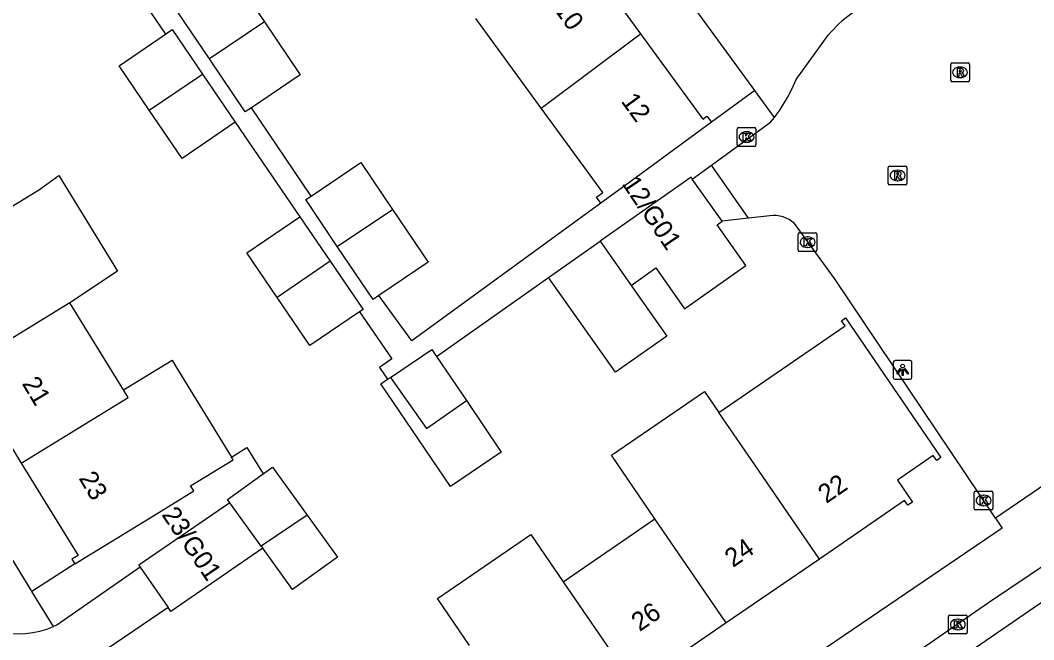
# Model space of a CAD drawing. Extents: x 157466 to 158888, y 383063 to 384677.
# Drawn here: x 158049.9 to 158104.2, y 383533.5 to 383566.6 of the extents above; entities that cross this region are included whole.
import ezdxf

# ---------------------------------------------------------------- set-up
doc = ezdxf.new("R2010")
doc.units = 0
for name, color, linetype in [('IMGEO_Kolk', 7, 'Continuous'), ('IMGEO_Lichtpunt', 7, 'Continuous'), ('IMGEO_Pand', 7, 'Continuous'), ('IMGEO_Pand_nummerreeks', 7, 'Continuous'), ('IMGEO_Rijbaan_lokaal_open', 7, 'Continuous'), ('IMGEO_Rioolput', 7, 'Continuous'), ('IMGEO_Voetpad_open', 7, 'Continuous')]:
    doc.layers.add(name, color=color, linetype=linetype)

msp = doc.modelspace()

# ---------------------------------------------------------------- linework, layer by layer
at = {"layer": 'IMGEO_Kolk'}
for p, q in [((158088.283, 383559.974), (158088.283, 383560.826)), ((158088.358, 383560.9), (158089.21, 383560.9)), ((158089.284, 383560.826), (158089.284, 383559.974)), ((158088.771, 383560.68), (158088.796, 383560.68)), ((158089.21, 383559.9), (158088.358, 383559.9)), ((158088.794, 383560.12), (158088.769, 383560.12)), ((158091.548, 383554.347), (158091.548, 383555.199)), ((158091.623, 383555.273), (158092.475, 383555.273)), ((158092.036, 383555.053), (158092.061, 383555.053)), ((158092.549, 383555.199), (158092.549, 383554.347)), ((158092.475, 383554.273), (158091.623, 383554.273)), ((158092.059, 383554.493), (158092.034, 383554.493)), ((158100.964, 383540.534), (158100.964, 383541.386)), ((158101.039, 383541.46), (158101.891, 383541.46)), ((158101.965, 383541.386), (158101.965, 383540.534)), ((158101.452, 383541.24), (158101.477, 383541.24)), ((158101.891, 383540.46), (158101.039, 383540.46)), ((158101.475, 383540.68), (158101.45, 383540.68)), ((158099.588, 383533.9), (158099.588, 383534.752)), ((158099.663, 383534.826), (158100.515, 383534.826)), ((158100.589, 383534.752), (158100.589, 383533.9)), ((158100.076, 383534.606), (158100.101, 383534.606)), ((158100.515, 383533.826), (158099.663, 383533.826)), ((158100.099, 383534.046), (158100.074, 383534.046))]:
    msp.add_line(p, q, dxfattribs=at)
for points in [[(158088.283, 383559.974), (158088.283, 383560.826)], [(158088.358, 383560.9), (158089.21, 383560.9)], [(158089.284, 383560.826), (158089.284, 383559.974)], [(158088.604, 383560.6), (158088.727, 383560.6), (158088.727, 383560.449), (158088.857, 383560.6), (158089.021, 383560.6), (158088.875, 383560.449), (158089.028, 383560.2), (158088.876, 383560.2), (158088.791, 383560.364), (158088.727, 383560.297), (158088.727, 383560.2), (158088.604, 383560.2), (158088.604, 383560.6)], [(158089.21, 383559.9), (158088.358, 383559.9)], [(158091.548, 383554.347), (158091.548, 383555.199)], [(158091.623, 383555.273), (158092.475, 383555.273)], [(158091.869, 383554.973), (158091.992, 383554.973), (158091.992, 383554.822), (158092.122, 383554.973), (158092.286, 383554.973), (158092.14, 383554.822), (158092.293, 383554.573), (158092.141, 383554.573), (158092.056, 383554.737), (158091.992, 383554.67), (158091.992, 383554.573), (158091.869, 383554.573), (158091.869, 383554.973)], [(158092.549, 383555.199), (158092.549, 383554.347)], [(158092.475, 383554.273), (158091.623, 383554.273)], [(158100.964, 383540.534), (158100.964, 383541.386)], [(158101.039, 383541.46), (158101.891, 383541.46)], [(158101.965, 383541.386), (158101.965, 383540.534)], [(158101.285, 383541.16), (158101.408, 383541.16), (158101.408, 383541.009), (158101.538, 383541.16), (158101.702, 383541.16), (158101.556, 383541.009), (158101.709, 383540.76), (158101.557, 383540.76), (158101.472, 383540.924), (158101.408, 383540.857), (158101.408, 383540.76), (158101.285, 383540.76), (158101.285, 383541.16)], [(158101.891, 383540.46), (158101.039, 383540.46)], [(158099.588, 383533.9), (158099.588, 383534.752)], [(158099.663, 383534.826), (158100.515, 383534.826)], [(158100.589, 383534.752), (158100.589, 383533.9)], [(158099.909, 383534.526), (158100.032, 383534.526), (158100.032, 383534.375), (158100.162, 383534.526), (158100.326, 383534.526), (158100.18, 383534.375), (158100.333, 383534.126), (158100.181, 383534.126), (158100.096, 383534.29), (158100.032, 383534.223), (158100.032, 383534.126), (158099.909, 383534.126), (158099.909, 383534.526)], [(158100.515, 383533.826), (158099.663, 383533.826)]]:
    msp.add_lwpolyline(points, dxfattribs=at)
for centre, start, end in [((158088.36, 383560.824), 91.552, 178.448), ((158088.36, 383560.824), 91.552, 178.448), ((158089.208, 383560.824), 1.552, 88.448), ((158089.208, 383560.824), 1.552, 88.448), ((158088.36, 383559.976), 181.552, 268.448), ((158088.36, 383559.976), 181.552, 268.448), ((158089.208, 383559.976), 271.552, 358.448), ((158089.208, 383559.976), 271.552, 358.448), ((158091.625, 383555.197), 91.552, 178.448), ((158091.625, 383555.197), 91.552, 178.448), ((158092.473, 383555.197), 1.552, 88.448), ((158092.473, 383555.197), 1.552, 88.448), ((158091.625, 383554.349), 181.552, 268.448), ((158091.625, 383554.349), 181.552, 268.448), ((158092.473, 383554.349), 271.552, 358.448), ((158092.473, 383554.349), 271.552, 358.448), ((158101.041, 383541.384), 91.552, 178.448), ((158101.041, 383541.384), 91.552, 178.448), ((158101.889, 383541.384), 1.552, 88.448), ((158101.889, 383541.384), 1.552, 88.448), ((158101.041, 383540.536), 181.552, 268.448), ((158101.041, 383540.536), 181.552, 268.448), ((158101.889, 383540.536), 271.552, 358.448), ((158101.889, 383540.536), 271.552, 358.448), ((158099.665, 383534.75), 91.552, 178.448), ((158099.665, 383534.75), 91.552, 178.448), ((158100.513, 383534.75), 1.552, 88.448), ((158100.513, 383534.75), 1.552, 88.448), ((158099.665, 383533.902), 181.552, 268.448), ((158099.665, 383533.902), 181.552, 268.448), ((158100.513, 383533.902), 271.552, 358.448), ((158100.513, 383533.902), 271.552, 358.448)]:
    msp.add_arc(centre, 0.0765, start, end, dxfattribs=at)
for centre, major_axis, ratio, start_param, end_param in [((158088.77, 383560.4), (-0.387, 0.002), 0.722429, 4.712389, 7.853982), ((158088.795, 383560.4), (-0.39, 0.002), 0.717154, 1.570796, 4.712389), ((158092.035, 383554.773), (-0.387, 0.002), 0.722429, 4.712389, 7.853982), ((158092.06, 383554.773), (-0.39, 0.002), 0.717154, 1.570796, 4.712389), ((158101.451, 383540.96), (-0.387, 0.002), 0.722429, 4.712389, 7.853982), ((158101.476, 383540.96), (-0.39, 0.002), 0.717154, 1.570796, 4.712389), ((158100.075, 383534.326), (-0.387, 0.002), 0.722429, 4.712389, 7.853982), ((158100.1, 383534.326), (-0.39, 0.002), 0.717154, 1.570796, 4.712389)]:
    msp.add_ellipse(centre, major_axis=major_axis, ratio=ratio, start_param=start_param, end_param=end_param, dxfattribs=at)
at = {"layer": 'IMGEO_Lichtpunt'}
for p, q in [((158096.637, 383548.348), (158096.637, 383547.541)), ((158096.637, 383548.348), (158096.637, 383547.541)), ((158097.539, 383548.443), (158096.731, 383548.443)), ((158097.539, 383548.443), (158096.731, 383548.443)), ((158097.633, 383547.541), (158097.633, 383548.348)), ((158097.633, 383547.541), (158097.633, 383548.348)), ((158096.731, 383547.447), (158097.539, 383547.447)), ((158096.731, 383547.447), (158097.539, 383547.447))]:
    msp.add_line(p, q, dxfattribs=at)
for points in [[(158097.011, 383548.012), (158097.05, 383547.984), (158096.862, 383547.722), (158096.824, 383547.749), (158097.011, 383548.012)], [(158097.113, 383547.964), (158097.16, 383547.964), (158097.16, 383547.642), (158097.113, 383547.642), (158097.113, 383547.964)], [(158097.223, 383547.984), (158097.261, 383548.011), (158097.448, 383547.749), (158097.409, 383547.721), (158097.223, 383547.984)]]:
    msp.add_lwpolyline(points, dxfattribs=at)
msp.add_circle((158097.136, 383548.146), 0.0994, dxfattribs=at)
for centre, start, end in [((158096.731, 383548.348), 90, 180), ((158096.731, 383548.348), 90, 180), ((158097.539, 383548.348), 0, 90), ((158097.539, 383548.348), 0, 90), ((158096.731, 383547.541), 180, 270), ((158096.731, 383547.541), 180, 270), ((158097.539, 383547.541), 270, 0), ((158097.539, 383547.541), 270, 360)]:
    msp.add_arc(centre, 0.0946, start, end, dxfattribs=at)
at = {"layer": 'IMGEO_Pand'}
for points in [[(158079.606, 383570.714), (158083.104, 383565.922)], [(158058.564, 383567.221), (158061.292, 383569.062), (158062.983, 383566.557)], [(158060.037, 383564.577), (158058.35, 383567.077), (158058.564, 383567.221)], [(158062.983, 383566.557), (158060.037, 383564.577)], [(158062.983, 383566.557), (158064.894, 383563.723), (158062.292, 383561.967)], [(158077.795, 383561.94), (158074.296, 383566.732)], [(158056.822, 383561.838), (158055.204, 383564.21), (158057.685, 383565.902)], [(158057.685, 383565.902), (158058.046, 383566.148), (158059.668, 383563.769)], [(158077.795, 383561.94), (158083.104, 383565.922)], [(158083.104, 383565.922), (158086.438, 383561.356), (158086.665, 383561.522), (158086.907, 383561.191)], [(158062.292, 383561.967), (158061.952, 383561.738), (158060.037, 383564.577)], [(158056.822, 383561.838), (158059.668, 383563.769)], [(158059.668, 383563.769), (158061.423, 383561.194)], [(158080.988, 383556.869), (158080.754, 383557.19), (158081.086, 383557.432), (158077.795, 383561.94)], [(158061.423, 383561.194), (158058.581, 383559.257), (158056.822, 383561.838)], [(158086.907, 383561.191), (158082.869, 383558.243), (158080.988, 383556.869)], [(158065.479, 383557.243), (158068.137, 383559.036), (158069.828, 383556.53)], [(158049.427, 383556.658), (158050.885, 383557.552), (158051.977, 383558.34), (158055.124, 383553.216), (158052.574, 383551.535)], [(158085.881, 383558.149), (158085.812, 383558.248), (158080.947, 383554.823)], [(158087.47, 383555.891), (158085.881, 383558.149)], [(158066.882, 383554.551), (158065.195, 383557.051), (158065.479, 383557.243)], [(158066.882, 383554.551), (158069.828, 383556.53)], [(158069.828, 383556.53), (158071.739, 383553.697), (158069.104, 383551.919)], [(158063.66, 383551.823), (158062.041, 383554.197), (158064.883, 383556.135)], [(158064.883, 383556.135), (158066.505, 383553.756)], [(158082.607, 383552.466), (158083.925, 383553.394), (158085.464, 383551.208), (158088.75, 383553.521), (158087.211, 383555.709), (158087.47, 383555.891)], [(158078.192, 383552.883), (158080.947, 383554.823)], [(158080.947, 383554.823), (158082.607, 383552.466)], [(158069.104, 383551.919), (158068.797, 383551.712), (158066.882, 383554.551)], [(158066.505, 383553.756), (158063.66, 383551.823)], [(158066.505, 383553.756), (158068.26, 383551.181), (158068.068, 383551.05)], [(158082.607, 383552.466), (158084.516, 383549.756), (158081.762, 383547.816), (158078.192, 383552.883)], [(158068.068, 383551.05), (158065.418, 383549.244), (158063.66, 383551.823)], [(158052.574, 383551.535), (158046.854, 383548.03)], [(158055.439, 383546.871), (158052.574, 383551.535)], [(158087.307, 383545.671), (158094.053, 383550.294), (158093.862, 383550.575), (158094.085, 383550.728), (158099.183, 383543.251), (158098.96, 383543.098), (158098.774, 383543.371), (158096.852, 383542.053), (158097.658, 383540.872), (158097.41, 383540.702), (158097.24, 383540.949), (158092.683, 383537.826)], [(158069.721, 383547.541), (158071.933, 383549.041), (158072.088, 383548.813), (158072.193, 383548.658)], [(158055.439, 383546.871), (158058.039, 383548.467), (158058.249, 383548.126), (158061.228, 383543.275)], [(158072.193, 383548.658), (158073.788, 383546.306)], [(158046.854, 383548.03), (158049.967, 383542.963)], [(158073.788, 383546.306), (158075.659, 383543.546), (158072.94, 383541.703), (158069.215, 383547.198), (158069.575, 383547.442)], [(158069.575, 383547.442), (158069.721, 383547.541)], [(158069.721, 383547.541), (158071.65, 383544.801), (158073.788, 383546.306)], [(158049.967, 383542.963), (158055.686, 383546.469), (158055.439, 383546.871)], [(158083.883, 383539.974), (158081.55, 383543.378), (158086.536, 383546.795), (158087.307, 383545.671)], [(158092.683, 383537.826), (158089.034, 383543.15), (158088.874, 383543.384), (158087.307, 383545.671)], [(158049.967, 383542.963), (158053.008, 383538.013), (158052.681, 383537.812), (158052.833, 383537.563)], [(158052.833, 383537.563), (158057.094, 383540.181), (158059.2, 383541.475), (158059.035, 383541.744), (158061.31, 383543.141), (158061.228, 383543.275)], [(158061.135, 383540.84), (158061.012, 383541.011), (158062.917, 383542.383)], [(158062.917, 383542.383), (158063.417, 383542.743), (158065.273, 383540.167)], [(158061.135, 383540.84), (158056.265, 383537.495), (158056.332, 383537.394)], [(158062.816, 383538.507), (158061.135, 383540.84)], [(158065.273, 383540.167), (158062.816, 383538.507)], [(158065.273, 383540.167), (158066.891, 383537.922), (158064.486, 383536.189), (158062.891, 383538.404)], [(158078.968, 383536.615), (158083.883, 383539.974)], [(158087.697, 383534.408), (158083.883, 383539.974)], [(158073.965, 383533.196), (158072.241, 383535.712), (158077.24, 383539.137), (158078.968, 383536.615)], [(158062.891, 383538.404), (158057.974, 383535.026), (158057.825, 383535.241)], [(158062.816, 383538.507), (158062.891, 383538.404)], [(158092.683, 383537.826), (158087.697, 383534.408)], [(158056.332, 383537.394), (158057.825, 383535.241)], [(158078.968, 383536.615), (158082.787, 383531.043)], [(158087.697, 383534.408), (158082.787, 383531.043)]]:
    msp.add_lwpolyline(points, dxfattribs=at)
at = {"layer": 'IMGEO_Rijbaan_lokaal_open'}
for points in [[(158089.222, 383562.881), (158068.458, 383591.321)], [(158090.27, 383561.446), (158090.405, 383561.615), (158090.568, 383561.837), (158090.976, 383562.513), (158091.215, 383562.993), (158091.439, 383563.479), (158093.153, 383565.84)], [(158090.27, 383561.446), (158089.222, 383562.881)], [(158086.901, 383558.891), (158090.071, 383561.198), (158090.27, 383561.446)], [(158088.886, 383556.056), (158086.901, 383558.891)], [(158090.025, 383556.188), (158088.886, 383556.056)], [(158102.097, 383540.018), (158093.486, 383552.827), (158091.353, 383555.771)], [(158116.761, 383549.981), (158112.582, 383547.184), (158106.37, 383542.921), (158102.097, 383540.018)], [(158071.476, 383512.786), (158107.966, 383537.858)], [(158056.332, 383537.394), (158051.881, 383534.297), (158051.792, 383534.257), (158051.703, 383534.218)], [(158057.825, 383535.241), (158053.665, 383532.405), (158053.192, 383531.994)]]:
    msp.add_lwpolyline(points, dxfattribs=at)
for centre, radius, start, end in [((158097.895, 383562.001), 6.101, 109.6718, 141.0074), ((158090.252, 383554.589), 1.615, 47.0381, 98.0967), ((158049.797, 383538.75), 4.916, 221.4386, 292.8147)]:
    msp.add_arc(centre, radius, start, end, dxfattribs=at)
at = {"layer": 'IMGEO_Rioolput'}
for p, q in [((158099.708, 383563.434), (158099.708, 383564.286)), ((158099.783, 383564.36), (158100.635, 383564.36)), ((158100.196, 383564.14), (158100.221, 383564.14)), ((158100.709, 383564.286), (158100.709, 383563.434)), ((158100.219, 383563.58), (158100.194, 383563.58)), ((158100.635, 383563.36), (158099.783, 383563.36)), ((158096.362, 383557.916), (158096.362, 383558.768)), ((158096.437, 383558.842), (158097.289, 383558.842)), ((158096.85, 383558.622), (158096.875, 383558.622)), ((158097.363, 383558.768), (158097.363, 383557.916)), ((158097.289, 383557.842), (158096.437, 383557.842)), ((158096.873, 383558.062), (158096.848, 383558.062))]:
    msp.add_line(p, q, dxfattribs=at)
for points in [[(158099.708, 383563.434), (158099.708, 383564.286)], [(158099.783, 383564.36), (158100.635, 383564.36)], [(158100.297, 383564.058), (158100.045, 383564.06), (158100.045, 383563.66)], [(158100.709, 383564.286), (158100.709, 383563.434)], [(158100.045, 383563.66), (158100.169, 383563.66), (158100.169, 383563.822), (158100.18, 383563.822)], [(158100.223, 383563.979), (158100.169, 383563.979), (158100.169, 383563.898)], [(158100.169, 383563.898), (158100.221, 383563.898)], [(158100.227, 383563.793), (158100.298, 383563.66), (158100.438, 383563.66), (158100.373, 383563.786)], [(158100.635, 383563.36), (158099.783, 383563.36)], [(158096.362, 383557.916), (158096.362, 383558.768)], [(158096.437, 383558.842), (158097.289, 383558.842)], [(158097.363, 383558.768), (158097.363, 383557.916)], [(158096.951, 383558.54), (158096.699, 383558.542), (158096.699, 383558.142)], [(158096.699, 383558.142), (158096.823, 383558.142), (158096.823, 383558.304), (158096.834, 383558.304)], [(158096.877, 383558.461), (158096.823, 383558.461), (158096.823, 383558.38)], [(158096.823, 383558.38), (158096.875, 383558.38)], [(158096.881, 383558.275), (158096.952, 383558.142), (158097.092, 383558.142), (158097.027, 383558.268)], [(158097.289, 383557.842), (158096.437, 383557.842)]]:
    msp.add_lwpolyline(points, dxfattribs=at)
for centre, radius, start, end in [((158099.785, 383564.284), 0.0765, 91.552, 178.448), ((158099.785, 383564.284), 0.0765, 91.552, 178.448), ((158100.296, 383563.948), 0.109, 350.3612, 89.416), ((158100.633, 383564.284), 0.0765, 1.552, 88.448), ((158100.633, 383564.284), 0.0765, 1.552, 88.448), ((158100.179, 383563.769), 0.0533, 26.0293, 88.6989), ((158100.205, 383564.087), 0.19, 274.7715, 282.9687), ((158100.229, 383563.883), 0.0964, 77.0061, 93.1865), ((158100.243, 383563.94), 0.0378, 276.6634, 79.6772), ((158100.294, 383563.948), 0.112, 277.5842, 350.9817), ((158100.278, 383563.733), 0.108, 29.5134, 73.7905), ((158099.785, 383563.436), 0.0765, 181.552, 268.448), ((158099.785, 383563.436), 0.0765, 181.552, 268.448), ((158100.633, 383563.436), 0.0765, 271.552, 358.448), ((158100.633, 383563.436), 0.0765, 271.552, 358.448), ((158096.439, 383558.766), 0.0765, 91.552, 178.448), ((158096.439, 383558.766), 0.0765, 91.552, 178.448), ((158097.287, 383558.766), 0.0765, 1.552, 88.448), ((158097.287, 383558.766), 0.0765, 1.552, 88.448), ((158096.833, 383558.251), 0.0533, 26.0293, 88.6989), ((158096.859, 383558.569), 0.19, 274.7715, 282.9687), ((158096.883, 383558.365), 0.0964, 77.0061, 93.1865), ((158096.897, 383558.422), 0.0378, 276.6634, 79.6772), ((158096.95, 383558.43), 0.109, 350.3612, 89.416), ((158096.948, 383558.43), 0.112, 277.5842, 350.9817), ((158096.932, 383558.215), 0.108, 29.5134, 73.7905), ((158096.439, 383557.918), 0.0765, 181.552, 268.448), ((158096.439, 383557.918), 0.0765, 181.552, 268.448), ((158097.287, 383557.918), 0.0765, 271.552, 358.448), ((158097.287, 383557.918), 0.0765, 271.552, 358.448)]:
    msp.add_arc(centre, radius, start, end, dxfattribs=at)
for centre, major_axis, ratio, start_param, end_param in [((158100.195, 383563.86), (-0.387, 0.002), 0.722429, 4.712389, 7.853982), ((158100.22, 383563.86), (-0.39, 0.002), 0.717154, 1.570796, 4.712389), ((158096.849, 383558.342), (-0.387, 0.002), 0.722429, 4.712389, 7.853982), ((158096.874, 383558.342), (-0.39, 0.002), 0.717154, 1.570796, 4.712389)]:
    msp.add_ellipse(centre, major_axis=major_axis, ratio=ratio, start_param=start_param, end_param=end_param, dxfattribs=at)
at = {"layer": 'IMGEO_Voetpad_open'}
for points in [[(158054.31, 383570.853), (158057.685, 383565.902)], [(158050.532, 383536.094), (158050.495, 383536.153), (158031.566, 383567.132)], [(158089.222, 383562.881), (158086.907, 383561.191)], [(158065.479, 383557.243), (158062.292, 383561.967)], [(158061.423, 383561.194), (158064.883, 383556.135)], [(158085.881, 383558.149), (158086.901, 383558.891)], [(158080.988, 383556.869), (158070.872, 383549.495), (158069.104, 383551.919)], [(158088.886, 383556.056), (158087.47, 383555.891)], [(158072.193, 383548.658), (158078.192, 383552.883)], [(158068.068, 383551.05), (158069.8, 383548.528), (158069.144, 383548.077), (158069.575, 383547.442)], [(158061.228, 383543.275), (158062.049, 383543.784), (158062.917, 383542.383)], [(158102.097, 383540.018), (158102.456, 383539.484), (158066.849, 383515.308)], [(158052.833, 383537.563), (158050.532, 383536.094)], [(158072.566, 383515.469), (158075.423, 383517.427), (158087.797, 383525.881), (158101.733, 383535.497), (158105.055, 383537.739)], [(158051.703, 383534.218), (158050.532, 383536.094)]]:
    msp.add_lwpolyline(points, dxfattribs=at)

# ---------------------------------------------------------------- texts
at = {"layer": 'IMGEO_Pand_nummerreeks'}
for s, rotation, p in [('10', 306.0884, (158078.457, 383567.215)), ('12', 306.0884, (158082.032, 383562.311)), ('12/G01', 303.9876, (158082.081, 383557.901)), ('21', 300.9567, (158049.982, 383547.215)), ('23', 300.9567, (158053.021, 383542.149)), ('22', 34.4348, (158093.05, 383540.768)), ('23/G01', 304.3961, (158057.452, 383540.196)), ('24', 34.4348, (158088.055, 383537.344)), ('26', 34.4327, (158083.057, 383533.917))]:
    msp.add_text(s, height=1, rotation=rotation, dxfattribs=at).set_placement(p)

doc.saveas('drawing.dxf')
